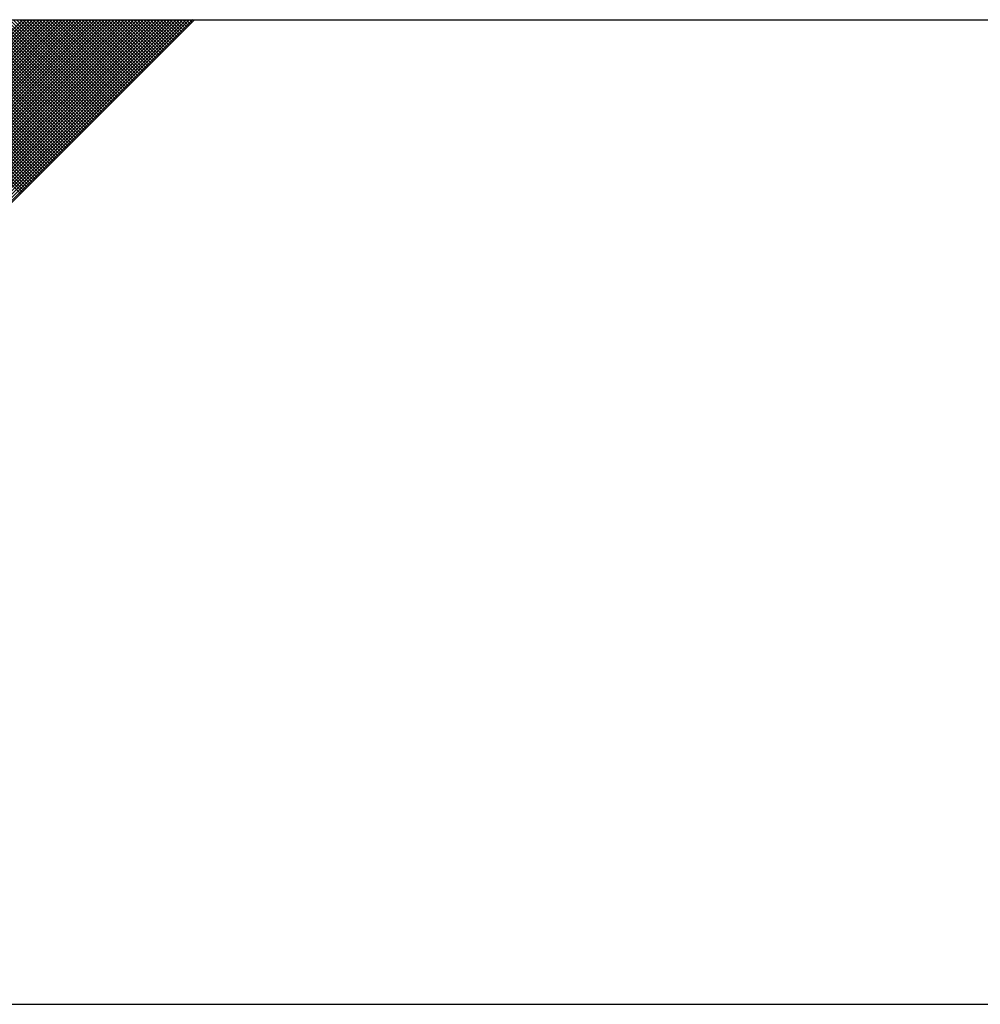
# Model space of a CAD drawing. Header units: millimetres. Extents: x 10 to 1250, y -62 to 528.
# Tile 438 of 656: x 444.838 to 445.413, y 471.126 to 471.715. Entities that reach past the tile are written whole.
import ezdxf

# ---------------------------------------------------------------- set-up
doc = ezdxf.new("R2010")
doc.units = ezdxf.units.MM
doc.header["$LTSCALE"] = 0.05
doc.layers.add('ConPlaCom_Detalhe_Solda', color=2, linetype='Continuous')

# ---------------------------------------------------------------- blocks, each defined once
blk = doc.blocks.new('*X4145')
at = {"color": 0}
for p, q in [((88884.1, 5317.33), (89249.24, 5682.47)), ((88884.76, 5316.67), (89250.56, 5682.47)), ((88885.42, 5316.01), (89251.89, 5682.47)), ((88886.09, 5315.35), (89253.21, 5682.47)), ((88886.75, 5314.68), (89254.54, 5682.47)), ((88887.41, 5314.02), (89255.87, 5682.47)), ((88888.08, 5313.36), (89257.19, 5682.47)), ((88888.74, 5312.69), (89258.52, 5682.47)), ((88889.4, 5312.03), (89259.84, 5682.47)), ((88890.06, 5311.37), (89261.17, 5682.47)), ((88890.73, 5310.71), (89262.49, 5682.47)), ((88891.39, 5310.04), (89263.82, 5682.47)), ((88892.05, 5309.38), (89265.15, 5682.47)), ((88892.72, 5308.72), (89266.47, 5682.47)), ((88893.38, 5308.05), (89267.8, 5682.47)), ((88894.04, 5307.39), (89269.12, 5682.47)), ((88894.7, 5306.73), (89270.45, 5682.47)), ((88895.37, 5306.07), (89271.78, 5682.47)), ((88896.03, 5305.4), (89273.1, 5682.47)), ((88896.69, 5304.74), (89274.43, 5682.47)), ((88897.36, 5304.08), (89275.75, 5682.47)), ((88898.02, 5303.41), (89277.08, 5682.47)), ((88898.68, 5302.75), (89278.4, 5682.47)), ((88899.35, 5302.09), (89279.73, 5682.47)), ((88900.01, 5301.42), (89281.06, 5682.47)), ((88900.67, 5300.76), (89282.38, 5682.47)), ((88901.33, 5300.1), (89283.71, 5682.47)), ((88902, 5299.44), (89285.03, 5682.47)), ((88902.66, 5298.77), (89286.36, 5682.47)), ((88903.32, 5298.11), (89287.69, 5682.47)), ((88903.99, 5297.45), (89289.01, 5682.47)), ((88904.65, 5296.78), (89290.34, 5682.47)), ((88905.31, 5296.12), (89291.66, 5682.47)), ((88905.97, 5295.46), (89292.99, 5682.47)), ((88906.64, 5294.8), (89294.31, 5682.47)), ((88907.3, 5294.13), (89295.64, 5682.47)), ((88907.96, 5293.47), (89296.97, 5682.47)), ((88908.63, 5292.81), (89298.29, 5682.47)), ((88909.29, 5292.14), (89299.62, 5682.47)), ((88909.95, 5291.48), (89300.94, 5682.47)), ((88910.61, 5290.82), (89302.27, 5682.47)), ((88911.28, 5290.16), (89303.6, 5682.47)), ((88911.94, 5289.49), (89304.92, 5682.47)), ((88912.6, 5288.83), (89306.25, 5682.47)), ((88913.27, 5288.17), (89307.57, 5682.47)), ((88913.93, 5287.5), (89308.9, 5682.47)), ((88914.59, 5286.84), (89310.22, 5682.47)), ((88915.25, 5286.18), (89311.55, 5682.47)), ((88915.92, 5285.51), (89312.88, 5682.47)), ((88916.58, 5284.85), (89314.2, 5682.47)), ((88917.24, 5284.19), (89315.53, 5682.47)), ((88917.91, 5283.53), (89316.85, 5682.47)), ((88918.57, 5282.86), (89318.18, 5682.47)), ((89248.31, 5611.83), (89177.67, 5682.47)), ((89248.98, 5612.49), (89178.99, 5682.47)), ((89249.64, 5613.15), (89180.32, 5682.47)), ((89250.3, 5613.82), (89181.65, 5682.47)), ((89250.97, 5614.48), (89182.97, 5682.47)), ((89251.63, 5615.14), (89184.3, 5682.47)), ((89252.29, 5615.81), (89185.62, 5682.47)), ((89252.95, 5616.47), (89186.95, 5682.47)), ((89253.62, 5617.13), (89188.28, 5682.47)), ((89254.28, 5617.79), (89189.6, 5682.47)), ((89254.94, 5618.46), (89190.93, 5682.47)), ((89255.61, 5619.12), (89192.25, 5682.47)), ((89256.27, 5619.78), (89193.58, 5682.47)), ((89256.93, 5620.45), (89194.9, 5682.47)), ((89257.6, 5621.11), (89196.23, 5682.47)), ((89258.26, 5621.77), (89197.56, 5682.47)), ((89258.92, 5622.43), (89198.88, 5682.47)), ((89259.58, 5623.1), (89200.21, 5682.47)), ((89260.25, 5623.76), (89201.53, 5682.47)), ((89260.91, 5624.42), (89202.86, 5682.47)), ((89261.57, 5625.09), (89204.19, 5682.47)), ((89262.24, 5625.75), (89205.51, 5682.47)), ((89262.9, 5626.41), (89206.84, 5682.47)), ((89263.56, 5627.08), (89208.16, 5682.47)), ((89264.22, 5627.74), (89209.49, 5682.47)), ((89264.89, 5628.4), (89210.81, 5682.47)), ((89265.55, 5629.06), (89212.14, 5682.47)), ((89266.21, 5629.73), (89213.47, 5682.47)), ((89266.88, 5630.39), (89214.79, 5682.47)), ((89267.54, 5631.05), (89216.12, 5682.47)), ((89268.2, 5631.72), (89217.44, 5682.47)), ((89268.86, 5632.38), (89218.77, 5682.47)), ((89269.53, 5633.04), (89220.1, 5682.47)), ((89270.19, 5633.7), (89221.42, 5682.47)), ((89270.85, 5634.37), (89222.75, 5682.47)), ((89271.52, 5635.03), (89224.07, 5682.47)), ((89272.18, 5635.69), (89225.4, 5682.47)), ((89272.84, 5636.36), (89226.72, 5682.47)), ((89273.5, 5637.02), (89228.05, 5682.47)), ((89274.17, 5637.68), (89229.38, 5682.47)), ((89274.83, 5638.34), (89230.7, 5682.47)), ((89275.49, 5639.01), (89232.03, 5682.47)), ((89276.16, 5639.67), (89233.35, 5682.47)), ((89276.82, 5640.33), (89234.68, 5682.47)), ((89277.48, 5641), (89236.01, 5682.47)), ((89278.15, 5641.66), (89237.33, 5682.47)), ((89278.81, 5642.32), (89238.66, 5682.47)), ((89279.47, 5642.99), (89239.98, 5682.47)), ((89280.13, 5643.65), (89241.31, 5682.47)), ((89280.8, 5644.31), (89242.63, 5682.47)), ((89281.46, 5644.97), (89243.96, 5682.47)), ((89282.12, 5645.64), (89245.29, 5682.47)), ((89282.79, 5646.3), (89246.61, 5682.47)), ((89283.45, 5646.96), (89247.94, 5682.47)), ((89284.11, 5647.63), (89249.26, 5682.47)), ((89284.77, 5648.29), (89250.59, 5682.47)), ((89285.44, 5648.95), (89251.92, 5682.47)), ((89286.1, 5649.61), (89253.24, 5682.47)), ((89286.76, 5650.28), (89254.57, 5682.47)), ((89287.43, 5650.94), (89255.89, 5682.47)), ((89288.09, 5651.6), (89257.22, 5682.47)), ((89288.75, 5652.27), (89258.54, 5682.47)), ((89289.41, 5652.93), (89259.87, 5682.47)), ((89290.08, 5653.59), (89261.2, 5682.47)), ((89290.74, 5654.25), (89262.52, 5682.47)), ((89291.4, 5654.92), (89263.85, 5682.47)), ((89292.07, 5655.58), (89265.17, 5682.47)), ((89292.73, 5656.24), (89266.5, 5682.47)), ((89293.39, 5656.91), (89267.83, 5682.47)), ((89294.06, 5657.57), (89269.15, 5682.47)), ((89294.72, 5658.23), (89270.48, 5682.47)), ((89295.38, 5658.89), (89271.8, 5682.47)), ((89296.04, 5659.56), (89273.13, 5682.47)), ((89296.71, 5660.22), (89274.45, 5682.47)), ((89297.37, 5660.88), (89275.78, 5682.47)), ((89298.03, 5661.55), (89277.11, 5682.47)), ((89298.7, 5662.21), (89278.43, 5682.47)), ((89299.36, 5662.87), (89279.76, 5682.47)), ((89300.02, 5663.54), (89281.08, 5682.47)), ((89300.68, 5664.2), (89282.41, 5682.47)), ((89301.35, 5664.86), (89283.74, 5682.47)), ((89302.01, 5665.52), (89285.06, 5682.47)), ((89302.67, 5666.19), (89286.39, 5682.47)), ((89303.34, 5666.85), (89287.71, 5682.47)), ((89304, 5667.51), (89289.04, 5682.47)), ((89304.66, 5668.18), (89290.36, 5682.47)), ((89305.32, 5668.84), (89291.69, 5682.47)), ((89305.99, 5669.5), (89293.02, 5682.47)), ((89306.65, 5670.16), (89294.34, 5682.47)), ((89307.31, 5670.83), (89295.67, 5682.47)), ((89307.98, 5671.49), (89296.99, 5682.47)), ((89308.64, 5672.15), (89298.32, 5682.47)), ((89309.3, 5672.82), (89299.65, 5682.47)), ((89309.97, 5673.48), (89300.97, 5682.47)), ((89310.63, 5674.14), (89302.3, 5682.47)), ((89311.29, 5674.8), (89303.62, 5682.47)), ((89311.95, 5675.47), (89304.95, 5682.47)), ((89312.62, 5676.13), (89306.27, 5682.47)), ((89313.28, 5676.79), (89307.6, 5682.47)), ((89313.94, 5677.46), (89308.93, 5682.47)), ((89314.61, 5678.12), (89310.25, 5682.47)), ((89315.27, 5678.78), (89311.58, 5682.47)), ((89315.93, 5679.45), (89312.9, 5682.47)), ((89316.59, 5680.11), (89314.23, 5682.47)), ((89317.26, 5680.77), (89315.55, 5682.47)), ((89317.92, 5681.43), (89316.88, 5682.47)), ((89318.58, 5682.1), (89318.21, 5682.47))]:
    blk.add_line(p, q, dxfattribs=at)

msp = doc.modelspace()

# ---------------------------------------------------------------- linework, layer by layer
at = {"layer": 'ConPlaCom_Detalhe_Solda', "color": 2}
for p, q in [((442.08334, 471.71546), (446.58862, 471.71546)), ((442.08346, 471.12581), (446.58874, 471.12581))]:
    msp.add_line(p, q, dxfattribs=at)
at = {"layer": 'ConPlaCom_Detalhe_Solda', "color": 1}
msp.add_line((444.35289, 471.12581), (444.94255, 471.71546), dxfattribs=at)

# ---------------------------------------------------------------- block references
at = {"layer": 'ConPlaCom_Detalhe_Solda', "color": 1, "xscale": 0.001474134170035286, "yscale": 0.001474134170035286, "zscale": 0.001474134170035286}
msp.add_blockref('*X4145', (313.27441, 463.33873), dxfattribs=at)

doc.saveas('drawing.dxf')
